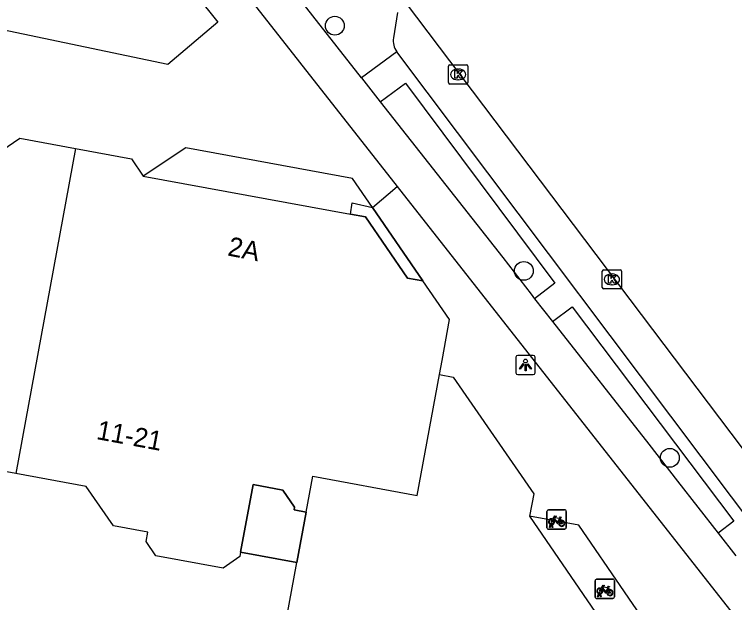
# Model space of a CAD drawing. Extents: x 161845 to 162341, y 381620 to 382158.
# Drawn here: x 161967.29 to 162004.73, y 382048.46 to 382079.05 of the extents above; entities that cross this region are included whole.
import ezdxf

# ---------------------------------------------------------------- set-up
doc = ezdxf.new("R2010")
doc.units = 0
for name, color, linetype in [('IMGEO_Boom', 7, 'Continuous'), ('IMGEO_Fietsenrek', 7, 'Continuous'), ('IMGEO_Kolk', 7, 'Continuous'), ('IMGEO_Lichtpunt', 7, 'Continuous'), ('IMGEO_Pand', 7, 'Continuous'), ('IMGEO_Pand_nummerreeks', 7, 'Continuous'), ('IMGEO_Pand_overbouw', 7, 'Continuous'), ('IMGEO_Parkeervlak_open', 7, 'Continuous'), ('IMGEO_Rijbaan_lokaal_gesloten', 7, 'Continuous'), ('IMGEO_Verkeerseiland_groen', 7, 'Continuous'), ('IMGEO_Voetpad_open', 7, 'Continuous')]:
    doc.layers.add(name, color=color, linetype=linetype)

msp = doc.modelspace()

# ---------------------------------------------------------------- linework, layer by layer
at = {"layer": 'IMGEO_Boom'}
for centre in [(161983.95, 382078.459), (161993.776, 382065.709), (162001.364, 382055.992)]:
    msp.add_circle(centre, 0.489, dxfattribs=at)
at = {"layer": 'IMGEO_Fietsenrek'}
for p, q in [((161995.052, 382053.284), (161995.893, 382053.284)), ((161995.893, 382053.284), (161995.052, 382053.284)), ((161995.977, 382053.209), (161995.977, 382052.368)), ((161995.977, 382052.368), (161995.977, 382053.209)), ((161994.977, 382052.359), (161994.977, 382053.2)), ((161994.977, 382053.2), (161994.977, 382052.359)), ((161995.664, 382052.833), (161995.7, 382052.738)), ((161995.104, 382052.368), (161995.143, 382052.528)), ((161995.173, 382052.516), (161995.138, 382052.368)), ((161995.215, 382052.54), (161995.214, 382052.544)), ((161995.256, 382052.368), (161995.222, 382052.51)), ((161995.246, 382052.551), (161995.247, 382052.544)), ((161995.254, 382052.514), (161995.289, 382052.368)), ((161995.902, 382052.284), (161995.061, 382052.284)), ((161995.061, 382052.284), (161995.902, 382052.284)), ((161995.138, 382052.368), (161995.104, 382052.368)), ((161995.289, 382052.368), (161995.256, 382052.368)), ((161997.484, 382048.754), (161997.484, 382049.595)), ((161997.484, 382049.595), (161997.484, 382048.754)), ((161997.559, 382049.679), (161998.4, 382049.679)), ((161998.4, 382049.679), (161997.559, 382049.679)), ((161998.484, 382049.604), (161998.484, 382048.763)), ((161998.484, 382048.763), (161998.484, 382049.604)), ((161998.171, 382049.228), (161998.207, 382049.133)), ((161997.611, 382048.763), (161997.65, 382048.923)), ((161997.645, 382048.763), (161997.611, 382048.763)), ((161997.68, 382048.911), (161997.645, 382048.763)), ((161997.722, 382048.935), (161997.721, 382048.939)), ((161997.763, 382048.763), (161997.729, 382048.905)), ((161997.753, 382048.946), (161997.754, 382048.939)), ((161997.761, 382048.909), (161997.796, 382048.763)), ((161997.796, 382048.763), (161997.763, 382048.763)), ((161998.409, 382048.679), (161997.568, 382048.679)), ((161997.568, 382048.679), (161998.409, 382048.679))]:
    msp.add_line(p, q, dxfattribs=at)
for points in [[(161995.29, 382052.81), (161995.385, 382052.974), (161995.471, 382052.96), (161995.473, 382052.951), (161995.417, 382052.94), (161995.39, 382052.895), (161995.646, 382052.854)], [(161995.633, 382052.829), (161995.376, 382052.87), (161995.359, 382052.841), (161995.526, 382052.621), (161995.633, 382052.829)], [(161995.646, 382052.854), (161995.671, 382052.903), (161995.665, 382052.907), (161995.642, 382052.911), (161995.63, 382052.918), (161995.629, 382052.921), (161995.631, 382052.926), (161995.726, 382052.911), (161995.728, 382052.901), (161995.718, 382052.888), (161995.706, 382052.882), (161995.692, 382052.888), (161995.664, 382052.833)], [(161995.311, 382052.758), (161995.259, 382052.668), (161995.219, 382052.643), (161995.22, 382052.69), (161995.275, 382052.784)], [(161995.586, 382052.566), (161995.536, 382052.566), (161995.345, 382052.817), (161995.326, 382052.785)], [(161995.681, 382052.731), (161995.651, 382052.808), (161995.542, 382052.59), (161995.585, 382052.59)], [(161995.615, 382052.59), (161995.735, 382052.589), (161995.691, 382052.703)], [(161995.711, 382052.71), (161995.766, 382052.565), (161995.616, 382052.565)], [(161997.818, 382049.153), (161997.766, 382049.063), (161997.726, 382049.038), (161997.727, 382049.085), (161997.782, 382049.179)], [(161997.797, 382049.205), (161997.892, 382049.369), (161997.978, 382049.355), (161997.98, 382049.346), (161997.924, 382049.335), (161997.897, 382049.29), (161998.153, 382049.249)], [(161998.093, 382048.961), (161998.043, 382048.961), (161997.852, 382049.212), (161997.833, 382049.18)], [(161998.14, 382049.224), (161997.883, 382049.265), (161997.866, 382049.236), (161998.033, 382049.016), (161998.14, 382049.224)], [(161998.188, 382049.126), (161998.158, 382049.203), (161998.049, 382048.985), (161998.092, 382048.985)], [(161998.122, 382048.985), (161998.242, 382048.984), (161998.198, 382049.098)], [(161998.218, 382049.105), (161998.273, 382048.96), (161998.123, 382048.96)], [(161998.153, 382049.249), (161998.178, 382049.298), (161998.172, 382049.302), (161998.149, 382049.306), (161998.137, 382049.313), (161998.136, 382049.316), (161998.138, 382049.321), (161998.233, 382049.306), (161998.235, 382049.296), (161998.225, 382049.283), (161998.213, 382049.277), (161998.199, 382049.283), (161998.171, 382049.228)]]:
    msp.add_lwpolyline(points, dxfattribs=at)
for centre, radius, start, end in [((161995.055, 382053.206), 0.0779, 92.4484, 184.2845), ((161995.055, 382053.206), 0.0779, 92.4484, 184.2845), ((161995.899, 382053.206), 0.0779, 2.4484, 94.2845), ((161995.899, 382053.206), 0.0779, 2.4484, 94.2845), ((161995.217, 382052.669), 0.159, 62.6766, 242.1369), ((161995.217, 382052.669), 0.129, 63.3192, 238.903), ((161995.197, 382052.54), 0.0499, 12.8025, 158.6934), ((161995.217, 382052.669), 0.159, 253.9967, 271.7867), ((161995.197, 382052.54), 0.0174, 12.8025, 163.4502), ((161995.217, 382052.669), 0.129, 253.415, 269.0204), ((161995.217, 382052.669), 0.129, 283.6043, 43.4302), ((161995.217, 382052.669), 0.159, 283.5766, 46.6042), ((161995.744, 382052.585), 0.159, 113.3408, 178.3217), ((161995.744, 382052.585), 0.159, 187.0065, 105.7708), ((161995.744, 382052.585), 0.129, 113.923, 177.9556), ((161995.744, 382052.585), 0.129, 188.6715, 104.5883), ((161995.055, 382052.362), 0.0779, 182.4484, 274.2845), ((161995.055, 382052.362), 0.0779, 182.4484, 274.2845), ((161995.899, 382052.362), 0.0779, 272.4484, 4.2845), ((161995.899, 382052.362), 0.0779, 272.4484, 4.2845), ((161997.562, 382049.601), 0.0779, 92.4484, 184.2845), ((161997.562, 382049.601), 0.0779, 92.4484, 184.2845), ((161998.406, 382049.601), 0.0779, 2.4484, 94.2845), ((161998.406, 382049.601), 0.0779, 2.4484, 94.2845), ((161997.724, 382049.064), 0.159, 62.6766, 242.1369), ((161997.724, 382049.064), 0.129, 63.3192, 238.903), ((161997.724, 382049.064), 0.129, 283.6043, 43.4302), ((161997.724, 382049.064), 0.159, 283.5766, 46.6042), ((161998.251, 382048.98), 0.159, 113.3408, 178.3217), ((161998.251, 382048.98), 0.159, 187.0065, 105.7708), ((161998.251, 382048.98), 0.129, 113.923, 177.9556), ((161998.251, 382048.98), 0.129, 188.6715, 104.5883), ((161997.562, 382048.757), 0.0779, 182.4484, 274.2845), ((161997.562, 382048.757), 0.0779, 182.4484, 274.2845), ((161997.704, 382048.935), 0.0499, 12.8025, 158.6934), ((161997.724, 382049.064), 0.159, 253.9967, 271.7867), ((161997.704, 382048.935), 0.0174, 12.8025, 163.4502), ((161997.724, 382049.064), 0.129, 253.415, 269.0204), ((161998.406, 382048.757), 0.0779, 272.4484, 4.2845), ((161998.406, 382048.757), 0.0779, 272.4484, 4.2845)]:
    msp.add_arc(centre, radius, start, end, dxfattribs=at)
at = {"layer": 'IMGEO_Kolk'}
for p, q in [((161989.936, 382076.425), (161990.788, 382076.425)), ((161989.861, 382075.499), (161989.861, 382076.351)), ((161990.349, 382076.205), (161990.374, 382076.205)), ((161990.862, 382076.351), (161990.862, 382075.499)), ((161990.788, 382075.425), (161989.936, 382075.425)), ((161990.372, 382075.645), (161990.347, 382075.645)), ((161997.854, 382064.844), (161997.854, 382065.696)), ((161997.929, 382065.77), (161998.781, 382065.77)), ((161998.855, 382065.696), (161998.855, 382064.844)), ((161998.342, 382065.55), (161998.367, 382065.55)), ((161998.365, 382064.99), (161998.34, 382064.99)), ((161998.781, 382064.77), (161997.929, 382064.77))]:
    msp.add_line(p, q, dxfattribs=at)
for points in [[(161989.936, 382076.425), (161990.788, 382076.425)], [(161989.861, 382075.499), (161989.861, 382076.351)], [(161990.182, 382076.125), (161990.305, 382076.125), (161990.305, 382075.974), (161990.435, 382076.125), (161990.599, 382076.125), (161990.453, 382075.974), (161990.606, 382075.725), (161990.454, 382075.725), (161990.369, 382075.889), (161990.305, 382075.822), (161990.305, 382075.725), (161990.182, 382075.725), (161990.182, 382076.125)], [(161990.862, 382076.351), (161990.862, 382075.499)], [(161990.788, 382075.425), (161989.936, 382075.425)], [(161997.854, 382064.844), (161997.854, 382065.696)], [(161997.929, 382065.77), (161998.781, 382065.77)], [(161998.855, 382065.696), (161998.855, 382064.844)], [(161998.175, 382065.47), (161998.298, 382065.47), (161998.298, 382065.319), (161998.428, 382065.47), (161998.592, 382065.47), (161998.446, 382065.319), (161998.599, 382065.07), (161998.447, 382065.07), (161998.362, 382065.234), (161998.298, 382065.167), (161998.298, 382065.07), (161998.175, 382065.07), (161998.175, 382065.47)], [(161998.781, 382064.77), (161997.929, 382064.77)]]:
    msp.add_lwpolyline(points, dxfattribs=at)
for centre, start, end in [((161989.938, 382076.349), 91.552, 178.448), ((161989.938, 382076.349), 91.552, 178.448), ((161990.786, 382076.349), 1.552, 88.448), ((161990.786, 382076.349), 1.552, 88.448), ((161989.938, 382075.501), 181.552, 268.448), ((161989.938, 382075.501), 181.552, 268.448), ((161990.786, 382075.501), 271.552, 358.448), ((161990.786, 382075.501), 271.552, 358.448), ((161997.931, 382065.694), 91.552, 178.448), ((161997.931, 382065.694), 91.552, 178.448), ((161998.779, 382065.694), 1.552, 88.448), ((161998.779, 382065.694), 1.552, 88.448), ((161997.931, 382064.846), 181.552, 268.448), ((161997.931, 382064.846), 181.552, 268.448), ((161998.779, 382064.846), 271.552, 358.448), ((161998.779, 382064.846), 271.552, 358.448)]:
    msp.add_arc(centre, 0.0765, start, end, dxfattribs=at)
for centre, major_axis, ratio, start_param, end_param in [((161990.348, 382075.925), (-0.387, 0.002), 0.722429, 4.712389, 7.853982), ((161990.373, 382075.925), (-0.39, 0.002), 0.717154, 1.570796, 4.712389), ((161998.341, 382065.27), (-0.387, 0.002), 0.722429, 4.712389, 7.853982), ((161998.366, 382065.27), (-0.39, 0.002), 0.717154, 1.570796, 4.712389)]:
    msp.add_ellipse(centre, major_axis=major_axis, ratio=ratio, start_param=start_param, end_param=end_param, dxfattribs=at)
at = {"layer": 'IMGEO_Lichtpunt'}
for p, q in [((161993.366, 382061.223), (161993.366, 382060.416)), ((161993.366, 382061.223), (161993.366, 382060.416)), ((161994.268, 382061.318), (161993.46, 382061.318)), ((161994.268, 382061.318), (161993.46, 382061.318)), ((161994.362, 382060.416), (161994.362, 382061.223)), ((161994.362, 382060.416), (161994.362, 382061.223)), ((161993.46, 382060.322), (161994.268, 382060.322)), ((161993.46, 382060.322), (161994.268, 382060.322))]:
    msp.add_line(p, q, dxfattribs=at)
for points in [[(161993.74, 382060.887), (161993.779, 382060.859), (161993.591, 382060.597), (161993.553, 382060.624), (161993.74, 382060.887)], [(161993.842, 382060.839), (161993.889, 382060.839), (161993.889, 382060.517), (161993.842, 382060.517), (161993.842, 382060.839)], [(161993.952, 382060.859), (161993.99, 382060.886), (161994.177, 382060.624), (161994.138, 382060.596), (161993.952, 382060.859)]]:
    msp.add_lwpolyline(points, dxfattribs=at)
msp.add_circle((161993.865, 382061.021), 0.0994, dxfattribs=at)
for centre, start, end in [((161993.46, 382061.223), 90, 180), ((161993.46, 382061.223), 90, 180), ((161994.268, 382061.223), 0, 90), ((161994.268, 382061.223), 0, 90), ((161993.46, 382060.416), 180, 270), ((161993.46, 382060.416), 180, 270), ((161994.268, 382060.416), 270, 0), ((161994.268, 382060.416), 270, 360)]:
    msp.add_arc(centre, 0.0946, start, end, dxfattribs=at)
at = {"layer": 'IMGEO_Pand'}
for points in [[(161950.351, 382071.46), (161951.436, 382071.26), (161951.325, 382070.657), (161951.721, 382070.584), (161953.91, 382072.092), (161954.307, 382074.247), (161966.64, 382071.974), (161967.569, 382072.613), (161970.469, 382072.079)], [(161970.469, 382072.079), (161967.355, 382055.175)], [(161970.469, 382072.079), (161973.37, 382071.544), (161973.991, 382070.643), (161984.763, 382068.657)], [(161988.527, 382065.19), (161987.729, 382065.337), (161985.543, 382068.513), (161984.763, 382068.657)], [(161989.388, 382060.325), (161989.521, 382061.045), (161989.914, 382063.177), (161988.527, 382065.19)], [(161982.454, 382053.168), (161982.799, 382055.038), (161988.229, 382054.037), (161989.388, 382060.325)], [(161989.388, 382060.325), (161990.108, 382060.192), (161994.287, 382054.124), (161994.072, 382052.96), (162000.939, 382042.943)], [(161967.355, 382055.175), (161963.43, 382055.898)], [(161979.052, 382051.08), (161979.011, 382050.857), (161978.141, 382050.258), (161974.645, 382050.902), (161974.132, 382051.646), (161974.22, 382052.123), (161972.437, 382052.451), (161971.028, 382054.498), (161967.355, 382055.175)], [(161979.052, 382051.08), (161979.701, 382054.599), (161981.239, 382054.315), (161981.853, 382053.424), (161981.826, 382053.284), (161982.454, 382053.168)], [(161982.454, 382053.168), (161981.97, 382050.542)], [(161983.589, 382035.372), (161982.71, 382035.534), (161980.649, 382038.527), (161980.828, 382039.499), (161981.129, 382039.706), (161980.216, 382041.032), (161981.97, 382050.542)]]:
    msp.add_lwpolyline(points, dxfattribs=at)
at = {"layer": 'IMGEO_Pand_overbouw'}
for points in [[(161973.991, 382070.643), (161984.763, 382068.657), (161985.543, 382068.513), (161987.729, 382065.337), (161988.527, 382065.19), (161985.904, 382069.012), (161984.87, 382070.518), (161976.205, 382072.116)], [(161982.454, 382053.168), (161981.826, 382053.284), (161981.853, 382053.424), (161981.239, 382054.315), (161979.701, 382054.599), (161979.052, 382051.08), (161981.97, 382050.542)], [(161994.072, 382052.96), (162000.939, 382042.943), (162001.39, 382045.557), (161996.64, 382052.487)]]:
    msp.add_lwpolyline(points, close=True, dxfattribs=at)
at = {"layer": 'IMGEO_Parkeervlak_open'}
for points in [[(161987.206, 382079.144), (161986.997, 382077.822)], [(162006.146, 382051.863), (161987.168, 382077.104)]]:
    msp.add_lwpolyline(points, dxfattribs=at)
msp.add_arc((161987.99, 382077.679), 1.003, 171.8126, 214.9796, dxfattribs=at)
at = {"layer": 'IMGEO_Rijbaan_lokaal_gesloten'}
msp.add_lwpolyline([(161987.013, 382080.479), (162009.784, 382050.317)], dxfattribs=at)
at = {"layer": 'IMGEO_Verkeerseiland_groen'}
for points in [[(161987.168, 382077.104), (161985.327, 382075.744)], [(161986.308, 382074.498), (161987.621, 382075.477), (161995.383, 382065.071), (161994.335, 382064.261)], [(161995.26, 382063.084), (161996.291, 382063.839), (162004.69, 382052.7), (162003.88, 382052.076)]]:
    msp.add_lwpolyline(points, dxfattribs=at)
at = {"layer": 'IMGEO_Voetpad_open'}
for points in [[(161953.558, 382112.035), (161956.669, 382108.552), (161959.271, 382105.479), (161961.971, 382102.2), (161987.189, 382070.102)], [(161953.409, 382109.112), (161977.867, 382078.64), (161975.269, 382076.433), (161964.501, 382078.687), (161962.67, 382077.458), (161953.759, 382079.027), (161951.501, 382077.385), (161942.969, 382079.051), (161939.681, 382076.868), (161939.066, 382077.135)], [(161985.327, 382075.744), (161981.539, 382080.597)], [(161985.327, 382075.744), (161986.308, 382074.498)], [(161986.308, 382074.498), (161992.675, 382066.411), (161994.151, 382064.495), (161994.335, 382064.261)], [(161985.904, 382069.012), (161987.189, 382070.102)], [(161987.189, 382070.102), (162005.618, 382046.645), (162008.125, 382043.316), (162027.362, 382016.531), (162029.757, 382013.196)], [(161984.763, 382068.657), (161984.848, 382069.241), (161985.904, 382069.012)], [(161985.904, 382069.012), (161988.527, 382065.19)], [(161994.335, 382064.261), (161995.26, 382063.084)], [(161995.26, 382063.084), (162000.276, 382056.701), (162001.766, 382054.782), (162003.88, 382052.076)], [(162003.88, 382052.076), (162004.804, 382050.893)], [(161981.97, 382050.542), (161979.052, 382051.08)]]:
    msp.add_lwpolyline(points, dxfattribs=at)

# ---------------------------------------------------------------- texts
at = {"layer": 'IMGEO_Pand_nummerreeks'}
for s, rotation, p in [('2A', 348.9018, (161978.333, 382066.519)), ('11-21', 349.5607, (161971.511, 382056.971))]:
    msp.add_text(s, height=1, rotation=rotation, dxfattribs=at).set_placement(p)

doc.saveas('drawing.dxf')
